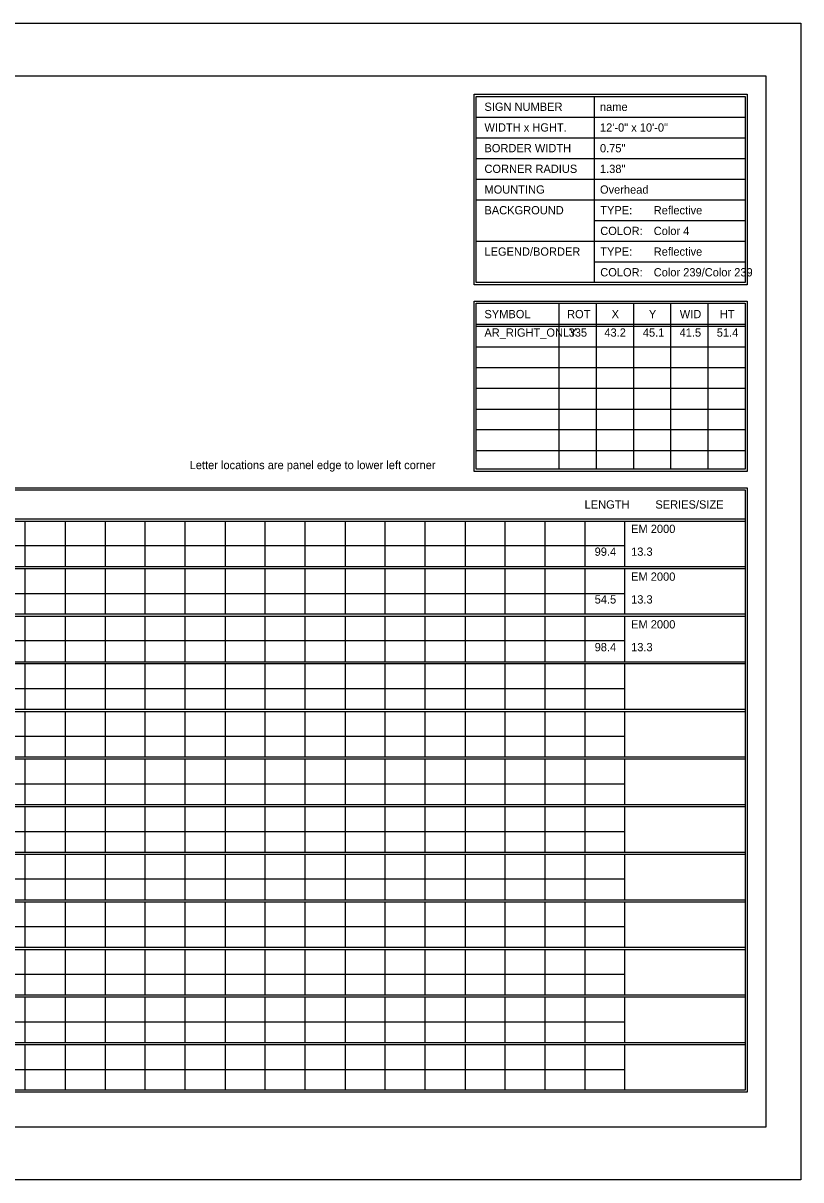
# Model space of a CAD drawing. Extents: x 1806251 to 1809821, y 414895 to 422886.
# Drawn here: x 1809679.34 to 1809684.89, y 415045.97 to 415054.23 of the extents above; entities that cross this region are included whole.
import ezdxf

# ---------------------------------------------------------------- set-up
doc = ezdxf.new("R2010")
doc.units = 0
doc.layers.add('GSSHT', color=7, linetype='Continuous')

msp = doc.modelspace()

# ---------------------------------------------------------------- linework, layer by layer
at = {"layer": 'GSSHT'}
for p, q in [((1809672.1353, 415054.2262), (1809684.8895, 415054.2262)), ((1809684.8895, 415054.2262), (1809684.8895, 415045.9724)), ((1809683.413, 415053.7035), (1809683.413, 415052.3746)), ((1809682.5714, 415053.5558), (1809684.4909, 415053.5558)), ((1809682.5714, 415053.4082), (1809684.4909, 415053.4082)), ((1809682.5714, 415053.2605), (1809684.4909, 415053.2605)), ((1809682.5714, 415053.1129), (1809684.4909, 415053.1129)), ((1809682.5714, 415052.9652), (1809684.4909, 415052.9652)), ((1809683.413, 415052.8176), (1809684.4909, 415052.8176)), ((1809682.5714, 415052.6699), (1809684.4909, 415052.6699)), ((1809683.413, 415052.5222), (1809684.4909, 415052.5222)), ((1809683.162, 415052.2269), (1809683.162, 415051.0428)), ((1809683.4278, 415052.2269), (1809683.4278, 415051.0428)), ((1809683.6936, 415052.2269), (1809683.6936, 415051.0428)), ((1809683.9593, 415052.2269), (1809683.9593, 415051.0428)), ((1809684.2251, 415052.2269), (1809684.2251, 415051.0428)), ((1809682.5714, 415052.0793), (1809684.4909, 415052.0793)), ((1809682.5714, 415052.0645), (1809684.4909, 415052.0645)), ((1809682.5714, 415051.9169), (1809684.4909, 415051.9169)), ((1809682.5714, 415051.7692), (1809684.4909, 415051.7692)), ((1809682.5714, 415051.6216), (1809684.4909, 415051.6216)), ((1809682.5714, 415051.471), (1809684.4909, 415051.471)), ((1809682.5714, 415051.3263), (1809684.4909, 415051.3263)), ((1809682.5714, 415051.1757), (1809684.4909, 415051.1757)), ((1809672.782, 415050.6884), (1809684.4909, 415050.6884)), ((1809672.782, 415050.6736), (1809684.4909, 415050.6736)), ((1809679.3496, 415050.6736), (1809679.3496, 415050.3488)), ((1809679.6361, 415050.6736), (1809679.6361, 415050.3488)), ((1809679.9225, 415050.6736), (1809679.9225, 415050.3488)), ((1809680.206, 415050.6736), (1809680.206, 415050.3488)), ((1809680.4924, 415050.6736), (1809680.4924, 415050.3488)), ((1809680.7789, 415050.6736), (1809680.7789, 415050.3488)), ((1809681.0624, 415050.6736), (1809681.0624, 415050.3488)), ((1809681.3488, 415050.6736), (1809681.3488, 415050.3488)), ((1809681.6353, 415050.6736), (1809681.6353, 415050.3488)), ((1809681.9188, 415050.6736), (1809681.9188, 415050.3488)), ((1809682.2052, 415050.6736), (1809682.2052, 415050.3488)), ((1809682.4917, 415050.6736), (1809682.4917, 415050.3488)), ((1809682.7752, 415050.6736), (1809682.7752, 415050.3488)), ((1809683.0616, 415050.6736), (1809683.0616, 415050.3488)), ((1809683.348, 415050.6736), (1809683.348, 415050.3488)), ((1809683.6315, 415050.6736), (1809683.6315, 415050.3488)), ((1809672.782, 415050.4994), (1809683.6315, 415050.4994)), ((1809672.782, 415050.3488), (1809684.4909, 415050.3488)), ((1809672.782, 415050.334), (1809684.4909, 415050.334)), ((1809679.3496, 415050.334), (1809679.3496, 415050.0122)), ((1809679.6361, 415050.334), (1809679.6361, 415050.0122)), ((1809679.9225, 415050.334), (1809679.9225, 415050.0122)), ((1809680.206, 415050.334), (1809680.206, 415050.0122)), ((1809680.4924, 415050.334), (1809680.4924, 415050.0122)), ((1809680.7789, 415050.334), (1809680.7789, 415050.0122)), ((1809681.0624, 415050.334), (1809681.0624, 415050.0122)), ((1809681.3488, 415050.334), (1809681.3488, 415050.0122)), ((1809681.6353, 415050.334), (1809681.6353, 415050.0122)), ((1809681.9188, 415050.334), (1809681.9188, 415050.0122)), ((1809682.2052, 415050.334), (1809682.2052, 415050.0122)), ((1809682.4917, 415050.334), (1809682.4917, 415050.0122)), ((1809682.7752, 415050.334), (1809682.7752, 415050.0122)), ((1809683.0616, 415050.334), (1809683.0616, 415050.0122)), ((1809683.348, 415050.334), (1809683.348, 415050.0122)), ((1809683.6315, 415050.334), (1809683.6315, 415050.0122)), ((1809672.782, 415050.1569), (1809683.6315, 415050.1569)), ((1809672.782, 415050.0122), (1809684.4909, 415050.0122)), ((1809672.782, 415049.9944), (1809684.4909, 415049.9944)), ((1809679.3496, 415049.9944), (1809679.3496, 415049.6696)), ((1809679.6361, 415049.9944), (1809679.6361, 415049.6696)), ((1809679.9225, 415049.9944), (1809679.9225, 415049.6696)), ((1809680.206, 415049.9944), (1809680.206, 415049.6696)), ((1809680.4924, 415049.9944), (1809680.4924, 415049.6696)), ((1809680.7789, 415049.9944), (1809680.7789, 415049.6696)), ((1809681.0624, 415049.9944), (1809681.0624, 415049.6696)), ((1809681.3488, 415049.9944), (1809681.3488, 415049.6696)), ((1809681.6353, 415049.9944), (1809681.6353, 415049.6696)), ((1809681.9188, 415049.9944), (1809681.9188, 415049.6696)), ((1809682.2052, 415049.9944), (1809682.2052, 415049.6696)), ((1809682.4917, 415049.9944), (1809682.4917, 415049.6696)), ((1809682.7752, 415049.9944), (1809682.7752, 415049.6696)), ((1809683.0616, 415049.9944), (1809683.0616, 415049.6696)), ((1809683.348, 415049.9944), (1809683.348, 415049.6696)), ((1809683.6315, 415049.9944), (1809683.6315, 415049.6696)), ((1809672.782, 415049.8202), (1809683.6315, 415049.8202)), ((1809672.782, 415049.6696), (1809684.4909, 415049.6696)), ((1809672.782, 415049.6578), (1809684.4909, 415049.6578)), ((1809679.3496, 415049.6578), (1809679.3496, 415049.33)), ((1809679.6361, 415049.6578), (1809679.6361, 415049.33)), ((1809679.9225, 415049.6578), (1809679.9225, 415049.33)), ((1809680.206, 415049.6578), (1809680.206, 415049.33)), ((1809680.4924, 415049.6578), (1809680.4924, 415049.33)), ((1809680.7789, 415049.6578), (1809680.7789, 415049.33)), ((1809681.0624, 415049.6578), (1809681.0624, 415049.33)), ((1809681.3488, 415049.6578), (1809681.3488, 415049.33)), ((1809681.6353, 415049.6578), (1809681.6353, 415049.33)), ((1809681.9188, 415049.6578), (1809681.9188, 415049.33)), ((1809682.2052, 415049.6578), (1809682.2052, 415049.33)), ((1809682.4917, 415049.6578), (1809682.4917, 415049.33)), ((1809682.7752, 415049.6578), (1809682.7752, 415049.33)), ((1809683.0616, 415049.6578), (1809683.0616, 415049.33)), ((1809683.348, 415049.6578), (1809683.348, 415049.33)), ((1809683.6315, 415049.6578), (1809683.6315, 415049.33)), ((1809672.782, 415049.4777), (1809683.6315, 415049.4777)), ((1809672.782, 415049.33), (1809684.4909, 415049.33)), ((1809672.782, 415049.3152), (1809684.4909, 415049.3152)), ((1809679.3496, 415049.3152), (1809679.3496, 415048.9904)), ((1809679.6361, 415049.3152), (1809679.6361, 415048.9904)), ((1809679.9225, 415049.3152), (1809679.9225, 415048.9904)), ((1809680.206, 415049.3152), (1809680.206, 415048.9904)), ((1809680.4924, 415049.3152), (1809680.4924, 415048.9904)), ((1809680.7789, 415049.3152), (1809680.7789, 415048.9904)), ((1809681.0624, 415049.3152), (1809681.0624, 415048.9904)), ((1809681.3488, 415049.3152), (1809681.3488, 415048.9904)), ((1809681.6353, 415049.3152), (1809681.6353, 415048.9904)), ((1809681.9188, 415049.3152), (1809681.9188, 415048.9904)), ((1809682.2052, 415049.3152), (1809682.2052, 415048.9904)), ((1809682.4917, 415049.3152), (1809682.4917, 415048.9904)), ((1809682.7752, 415049.3152), (1809682.7752, 415048.9904)), ((1809683.0616, 415049.3152), (1809683.0616, 415048.9904)), ((1809683.348, 415049.3152), (1809683.348, 415048.9904)), ((1809683.6315, 415049.3152), (1809683.6315, 415048.9904)), ((1809672.782, 415049.138), (1809683.6315, 415049.138)), ((1809672.782, 415048.9904), (1809684.4909, 415048.9904)), ((1809672.782, 415048.9756), (1809684.4909, 415048.9756)), ((1809679.3496, 415048.9756), (1809679.3496, 415048.6508)), ((1809679.6361, 415048.9756), (1809679.6361, 415048.6508)), ((1809679.9225, 415048.9756), (1809679.9225, 415048.6508)), ((1809680.206, 415048.9756), (1809680.206, 415048.6508)), ((1809680.4924, 415048.9756), (1809680.4924, 415048.6508)), ((1809680.7789, 415048.9756), (1809680.7789, 415048.6508)), ((1809681.0624, 415048.9756), (1809681.0624, 415048.6508)), ((1809681.3488, 415048.9756), (1809681.3488, 415048.6508)), ((1809681.6353, 415048.9756), (1809681.6353, 415048.6508)), ((1809681.9188, 415048.9756), (1809681.9188, 415048.6508)), ((1809682.2052, 415048.9756), (1809682.2052, 415048.6508)), ((1809682.4917, 415048.9756), (1809682.4917, 415048.6508)), ((1809682.7752, 415048.9756), (1809682.7752, 415048.6508)), ((1809683.0616, 415048.9756), (1809683.0616, 415048.6508)), ((1809683.348, 415048.9756), (1809683.348, 415048.6508)), ((1809683.6315, 415048.9756), (1809683.6315, 415048.6508)), ((1809672.782, 415048.7984), (1809683.6315, 415048.7984)), ((1809672.782, 415048.6508), (1809684.4909, 415048.6508)), ((1809672.782, 415048.636), (1809684.4909, 415048.636)), ((1809679.3496, 415048.636), (1809679.3496, 415048.3112)), ((1809679.6361, 415048.636), (1809679.6361, 415048.3112)), ((1809679.9225, 415048.636), (1809679.9225, 415048.3112)), ((1809680.206, 415048.636), (1809680.206, 415048.3112)), ((1809680.4924, 415048.636), (1809680.4924, 415048.3112)), ((1809680.7789, 415048.636), (1809680.7789, 415048.3112)), ((1809681.0624, 415048.636), (1809681.0624, 415048.3112)), ((1809681.3488, 415048.636), (1809681.3488, 415048.3112)), ((1809681.6353, 415048.636), (1809681.6353, 415048.3112)), ((1809681.9188, 415048.636), (1809681.9188, 415048.3112)), ((1809682.2052, 415048.636), (1809682.2052, 415048.3112)), ((1809682.4917, 415048.636), (1809682.4917, 415048.3112)), ((1809682.7752, 415048.636), (1809682.7752, 415048.3112)), ((1809683.0616, 415048.636), (1809683.0616, 415048.3112)), ((1809683.348, 415048.636), (1809683.348, 415048.3112)), ((1809683.6315, 415048.636), (1809683.6315, 415048.3112)), ((1809672.782, 415048.4588), (1809683.6315, 415048.4588)), ((1809672.782, 415048.3112), (1809684.4909, 415048.3112)), ((1809672.782, 415048.2964), (1809684.4909, 415048.2964)), ((1809679.3496, 415048.2964), (1809679.3496, 415047.9716)), ((1809679.6361, 415048.2964), (1809679.6361, 415047.9716)), ((1809679.9225, 415048.2964), (1809679.9225, 415047.9716)), ((1809680.206, 415048.2964), (1809680.206, 415047.9716)), ((1809680.4924, 415048.2964), (1809680.4924, 415047.9716)), ((1809680.7789, 415048.2964), (1809680.7789, 415047.9716)), ((1809681.0624, 415048.2964), (1809681.0624, 415047.9716)), ((1809681.3488, 415048.2964), (1809681.3488, 415047.9716)), ((1809681.6353, 415048.2964), (1809681.6353, 415047.9716)), ((1809681.9188, 415048.2964), (1809681.9188, 415047.9716)), ((1809682.2052, 415048.2964), (1809682.2052, 415047.9716)), ((1809682.4917, 415048.2964), (1809682.4917, 415047.9716)), ((1809682.7752, 415048.2964), (1809682.7752, 415047.9716)), ((1809683.0616, 415048.2964), (1809683.0616, 415047.9716)), ((1809683.348, 415048.2964), (1809683.348, 415047.9716)), ((1809683.6315, 415048.2964), (1809683.6315, 415047.9716)), ((1809672.782, 415048.1192), (1809683.6315, 415048.1192)), ((1809672.782, 415047.9716), (1809684.4909, 415047.9716)), ((1809672.782, 415047.9568), (1809684.4909, 415047.9568)), ((1809679.3496, 415047.9568), (1809679.3496, 415047.632)), ((1809679.6361, 415047.9568), (1809679.6361, 415047.632)), ((1809679.9225, 415047.9568), (1809679.9225, 415047.632)), ((1809680.206, 415047.9568), (1809680.206, 415047.632)), ((1809680.4924, 415047.9568), (1809680.4924, 415047.632)), ((1809680.7789, 415047.9568), (1809680.7789, 415047.632)), ((1809681.0624, 415047.9568), (1809681.0624, 415047.632)), ((1809681.3488, 415047.9568), (1809681.3488, 415047.632)), ((1809681.6353, 415047.9568), (1809681.6353, 415047.632)), ((1809681.9188, 415047.9568), (1809681.9188, 415047.632)), ((1809682.2052, 415047.9568), (1809682.2052, 415047.632)), ((1809682.4917, 415047.9568), (1809682.4917, 415047.632)), ((1809682.7752, 415047.9568), (1809682.7752, 415047.632)), ((1809683.0616, 415047.9568), (1809683.0616, 415047.632)), ((1809683.348, 415047.9568), (1809683.348, 415047.632)), ((1809683.6315, 415047.9568), (1809683.6315, 415047.632)), ((1809672.782, 415047.7796), (1809683.6315, 415047.7796)), ((1809672.782, 415047.632), (1809684.4909, 415047.632)), ((1809672.782, 415047.6172), (1809684.4909, 415047.6172)), ((1809679.3496, 415047.6172), (1809679.3496, 415047.2924)), ((1809679.6361, 415047.6172), (1809679.6361, 415047.2924)), ((1809679.9225, 415047.6172), (1809679.9225, 415047.2924)), ((1809680.206, 415047.6172), (1809680.206, 415047.2924)), ((1809680.4924, 415047.6172), (1809680.4924, 415047.2924)), ((1809680.7789, 415047.6172), (1809680.7789, 415047.2924)), ((1809681.0624, 415047.6172), (1809681.0624, 415047.2924)), ((1809681.3488, 415047.6172), (1809681.3488, 415047.2924)), ((1809681.6353, 415047.6172), (1809681.6353, 415047.2924)), ((1809681.9188, 415047.6172), (1809681.9188, 415047.2924)), ((1809682.2052, 415047.6172), (1809682.2052, 415047.2924)), ((1809682.4917, 415047.6172), (1809682.4917, 415047.2924)), ((1809682.7752, 415047.6172), (1809682.7752, 415047.2924)), ((1809683.0616, 415047.6172), (1809683.0616, 415047.2924)), ((1809683.348, 415047.6172), (1809683.348, 415047.2924)), ((1809683.6315, 415047.6172), (1809683.6315, 415047.2924)), ((1809672.782, 415047.44), (1809683.6315, 415047.44)), ((1809672.782, 415047.2924), (1809684.4909, 415047.2924)), ((1809672.782, 415047.2776), (1809684.4909, 415047.2776)), ((1809679.3496, 415047.2776), (1809679.3496, 415046.9528)), ((1809679.6361, 415047.2776), (1809679.6361, 415046.9528)), ((1809679.9225, 415047.2776), (1809679.9225, 415046.9528)), ((1809680.206, 415047.2776), (1809680.206, 415046.9528)), ((1809680.4924, 415047.2776), (1809680.4924, 415046.9528)), ((1809680.7789, 415047.2776), (1809680.7789, 415046.9528)), ((1809681.0624, 415047.2776), (1809681.0624, 415046.9528)), ((1809681.3488, 415047.2776), (1809681.3488, 415046.9528)), ((1809681.6353, 415047.2776), (1809681.6353, 415046.9528)), ((1809681.9188, 415047.2776), (1809681.9188, 415046.9528)), ((1809682.2052, 415047.2776), (1809682.2052, 415046.9528)), ((1809682.4917, 415047.2776), (1809682.4917, 415046.9528)), ((1809682.7752, 415047.2776), (1809682.7752, 415046.9528)), ((1809683.0616, 415047.2776), (1809683.0616, 415046.9528)), ((1809683.348, 415047.2776), (1809683.348, 415046.9528)), ((1809683.6315, 415047.2776), (1809683.6315, 415046.9528)), ((1809672.782, 415047.1004), (1809683.6315, 415047.1004)), ((1809672.782, 415046.9528), (1809684.4909, 415046.9528)), ((1809672.782, 415046.938), (1809684.4909, 415046.938)), ((1809679.3496, 415046.938), (1809679.3496, 415046.6132)), ((1809679.6361, 415046.938), (1809679.6361, 415046.6132)), ((1809679.9225, 415046.938), (1809679.9225, 415046.6132)), ((1809680.206, 415046.938), (1809680.206, 415046.6132)), ((1809680.4924, 415046.938), (1809680.4924, 415046.6132)), ((1809680.7789, 415046.938), (1809680.7789, 415046.6132)), ((1809681.0624, 415046.938), (1809681.0624, 415046.6132)), ((1809681.3488, 415046.938), (1809681.3488, 415046.6132)), ((1809681.6353, 415046.938), (1809681.6353, 415046.6132)), ((1809681.9188, 415046.938), (1809681.9188, 415046.6132)), ((1809682.2052, 415046.938), (1809682.2052, 415046.6132)), ((1809682.4917, 415046.938), (1809682.4917, 415046.6132)), ((1809682.7752, 415046.938), (1809682.7752, 415046.6132)), ((1809683.0616, 415046.938), (1809683.0616, 415046.6132)), ((1809683.348, 415046.938), (1809683.348, 415046.6132)), ((1809683.6315, 415046.938), (1809683.6315, 415046.6132)), ((1809672.782, 415046.7608), (1809683.6315, 415046.7608)), ((1809684.8895, 415045.9724), (1809672.1353, 415045.9724))]:
    msp.add_line(p, q, dxfattribs=at)
for points in [[(1809672.6344, 415053.8511), (1809684.6385, 415053.8511), (1809684.6385, 415046.3474), (1809672.6344, 415046.3474)], [(1809682.5566, 415053.7182), (1809684.5056, 415053.7182), (1809684.5056, 415052.3598), (1809682.5566, 415052.3598)], [(1809682.5714, 415053.7035), (1809684.4909, 415053.7035), (1809684.4909, 415052.3746), (1809682.5714, 415052.3746)], [(1809682.5566, 415052.2417), (1809684.5056, 415052.2417), (1809684.5056, 415051.028), (1809682.5566, 415051.028)], [(1809682.5714, 415052.2269), (1809684.4909, 415052.2269), (1809684.4909, 415051.0428), (1809682.5714, 415051.0428)], [(1809672.7673, 415050.9099), (1809684.5056, 415050.9099), (1809684.5056, 415046.5984), (1809672.7673, 415046.5984)], [(1809672.782, 415050.8951), (1809684.4909, 415050.8951), (1809684.4909, 415046.6132), (1809672.782, 415046.6132)]]:
    msp.add_lwpolyline(points, close=True, dxfattribs=at)

# ---------------------------------------------------------------- texts
for s, height, p in [('SIGN NUMBER', 0.059055, (1809682.6305, 415053.6001)), ('name', 0.05903, (1809683.4553, 415053.5994)), ('WIDTH x HGHT.', 0.059055, (1809682.6305, 415053.4525)), ('12\'-0" x 10\'-0"', 0.059025, (1809683.4553, 415053.4518)), ('BORDER WIDTH', 0.059055, (1809682.6305, 415053.3048)), ('0.75"', 0.05903, (1809683.4553, 415053.3042)), ('CORNER RADIUS', 0.059055, (1809682.6305, 415053.1572)), ('1.38"', 0.05903, (1809683.4553, 415053.1567)), ('MOUNTING', 0.05906, (1809682.6305, 415053.0095)), ('Overhead', 0.05903, (1809683.4553, 415053.0091)), ('BACKGROUND', 0.05906, (1809682.6305, 415052.8618)), ('TYPE:', 0.05906, (1809683.4573, 415052.8618)), ('Reflective', 0.05903, (1809683.839, 415052.8616)), ('COLOR:', 0.05906, (1809683.4573, 415052.7142)), ('Color 4', 0.05903, (1809683.839, 415052.714)), ('LEGEND/BORDER', 0.059055, (1809682.6305, 415052.5665)), ('TYPE:', 0.05906, (1809683.4573, 415052.5665)), ('Reflective', 0.05903, (1809683.839, 415052.5664)), ('COLOR:', 0.05906, (1809683.4573, 415052.4189)), ('Color 239/Color 239', 0.059025, (1809683.839, 415052.4189)), ('SYMBOL', 0.05906, (1809682.6305, 415052.1206)), ('ROT', 0.05906, (1809683.2204, 415052.1206)), ('X', 0.0591, (1809683.5384, 415052.1206)), ('Y', 0.0591, (1809683.8045, 415052.1206)), ('WID', 0.05906, (1809684.025, 415052.1206)), ('HT', 0.05906, (1809684.3106, 415052.1206)), ('AR_RIGHT_ONLY', 0.059025, (1809682.63, 415051.9889)), ('335', 0.05903, (1809683.2314, 415051.9889)), ('43.2', 0.05903, (1809683.4866, 415051.9889)), ('45.1', 0.05903, (1809683.7613, 415051.9889)), ('41.5', 0.05903, (1809684.0236, 415051.9889)), ('51.4', 0.05903, (1809684.2892, 415051.9889)), ('Letter locations are panel edge to lower left corner', 0.059025, (1809680.5261, 415051.0436)), ('LENGTH', 0.05906, (1809683.3454, 415050.7622)), ('SERIES/SIZE', 0.059061, (1809683.8506, 415050.7622)), ('EM 2000', 0.05903, (1809683.6775, 415050.5882)), ('99.4', 0.05903, (1809683.4171, 415050.4255)), ('13.3', 0.05903, (1809683.6775, 415050.4255)), ('EM 2000', 0.05903, (1809683.6775, 415050.2474)), ('54.5', 0.05903, (1809683.4176, 415050.0848)), ('13.3', 0.05903, (1809683.6775, 415050.0848)), ('EM 2000', 0.05903, (1809683.6775, 415049.9067)), ('98.4', 0.05903, (1809683.4171, 415049.7441)), ('13.3', 0.05903, (1809683.6775, 415049.7441))]:
    msp.add_text(s, height=height, dxfattribs=at).set_placement(p)

doc.saveas('drawing.dxf')
